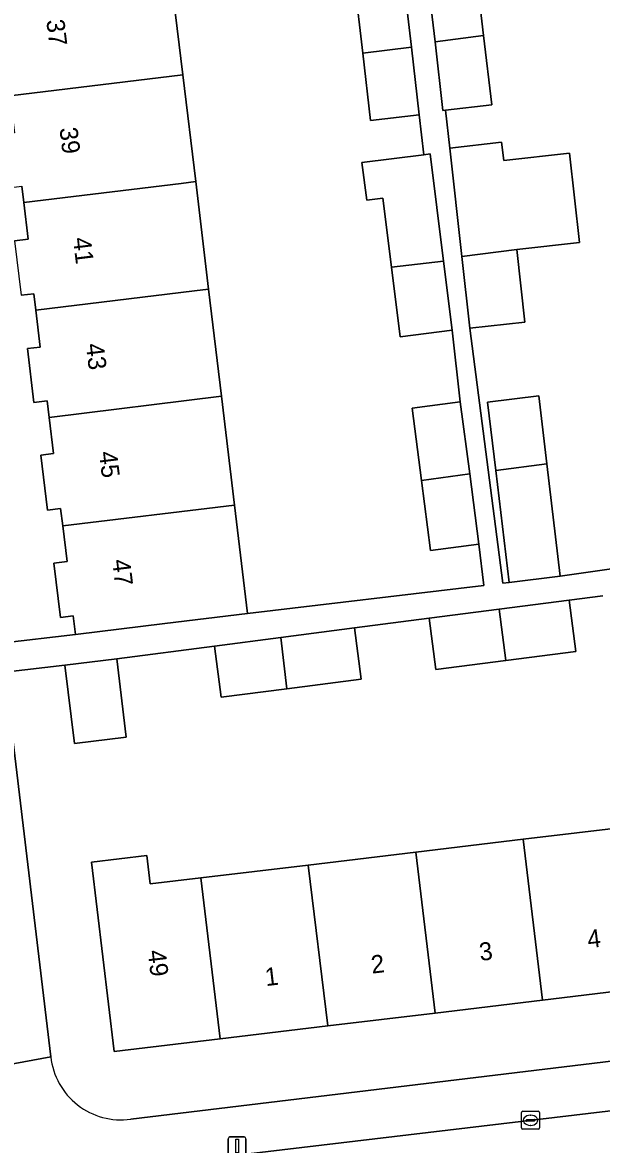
# Model space of a CAD drawing. Extents: x 162073 to 163043, y 381818 to 382561.
# Drawn here: x 162369.7 to 162401.9, y 382274.2 to 382336.5 of the extents above; entities that cross this region are included whole.
import ezdxf

# ---------------------------------------------------------------- set-up
doc = ezdxf.new("R2010")
doc.units = 0
for name, color, linetype in [('IMGEO_Erf', 7, 'Continuous'), ('IMGEO_Kolk', 7, 'Continuous'), ('IMGEO_Lichtmast', 7, 'Continuous'), ('IMGEO_Pand', 7, 'Continuous'), ('IMGEO_Pand_nummerreeks', 7, 'Continuous'), ('IMGEO_Rijbaan_lokaal_open', 7, 'Continuous'), ('IMGEO_Voetpad_open', 7, 'Continuous')]:
    doc.layers.add(name, color=color, linetype=linetype)

msp = doc.modelspace()

# ---------------------------------------------------------------- linework, layer by layer
at = {"layer": 'IMGEO_Erf'}
for points in [[(162377.93, 382339.707), (162378.661, 382333.63), (162379.376, 382327.691), (162380.094, 382321.725), (162380.812, 382315.761), (162381.539, 382309.721), (162382.266, 382303.683), (162395.394, 382305.251), (162395.121, 382307.54), (162392.437, 382307.188), (162391.926, 382311.092), (162391.4, 382315.112), (162394.084, 382315.463), (162393.629, 382319.438), (162390.736, 382319.076), (162390.254, 382322.937), (162389.773, 382326.778), (162388.882, 382326.667), (162388.62, 382328.759), (162392.065, 382329.19), (162391.807, 382331.41), (162389.102, 382331.095), (162388.667, 382334.839), (162388.208, 382338.784)], [(162394.934, 382339.654), (162395.38, 382335.82), (162395.828, 382331.966), (162393.266, 382331.668), (162393.5, 382329.559), (162396.383, 382329.879), (162396.496, 382328.861), (162400.162, 382329.268), (162400.712, 382324.311), (162397.226, 382323.924), (162397.674, 382319.883), (162394.611, 382319.544), (162396.447, 382305.373), (162396.794, 382305.418), (162396.053, 382311.634), (162395.598, 382315.442), (162398.445, 382315.782), (162398.895, 382312.007), (162399.641, 382305.758), (162409.908, 382307.23)], [(162369.315, 382324.397), (162370.066, 382324.487), (162369.82, 382326.528), (162369.711, 382327.436)], [(162368.571, 382302.036), (162372.693, 382302.53), (162372.568, 382303.563), (162371.86, 382303.478), (162371.498, 382306.484), (162372.226, 382306.572), (162371.987, 382308.558), (162371.87, 382309.528), (162371.134, 382309.439), (162370.767, 382312.491), (162371.471, 382312.576), (162371.228, 382314.591), (162371.117, 382315.513), (162370.382, 382315.425), (162370.023, 382318.413), (162370.74, 382318.499), (162370.492, 382320.556), (162370.383, 382321.461), (162369.678, 382321.376)], [(162401.998, 382304.672), (162400.13, 382304.43), (162400.498, 382301.588), (162396.611, 382301.085), (162392.723, 382300.582), (162392.355, 382303.424), (162388.204, 382302.886), (162388.572, 382300.044), (162384.451, 382299.511), (162380.797, 382299.038), (162380.429, 382301.88), (162374.991, 382301.173), (162375.516, 382296.818), (162372.632, 382296.471), (162372.108, 382300.826), (162368.764, 382300.425), (162371.326, 382279.053)], [(162375.763, 382275.582), (162422.862, 382281.273)]]:
    msp.add_lwpolyline(points, dxfattribs=at)
msp.add_lwpolyline([(162409.516, 382292.573), (162415.486, 382293.288), (162421.734, 382294.037), (162422.804, 382285.09), (162416.566, 382284.344), (162410.596, 382283.63), (162404.626, 382282.915), (162398.655, 382282.201), (162392.684, 382281.487), (162386.714, 382280.773), (162380.743, 382280.059), (162374.837, 382279.352), (162373.578, 382289.877), (162376.657, 382290.246), (162376.847, 382288.658), (162379.663, 382288.995), (162385.635, 382289.711), (162391.605, 382290.427), (162397.575, 382291.142), (162403.546, 382291.857)], close=True, dxfattribs=at)
msp.add_arc((162375.228, 382279.47), 3.924, 186.09755, 277.83135, dxfattribs=at)
at = {"layer": 'IMGEO_Kolk'}
for p, q in [((162397.487, 382275.098), (162397.487, 382275.95)), ((162397.562, 382276.024), (162398.414, 382276.024)), ((162398.488, 382275.95), (162398.488, 382275.098)), ((162397.746, 382275.518), (162397.746, 382275.53)), ((162398.184, 382275.481), (162397.786, 382275.481)), ((162397.789, 382275.567), (162398.187, 382275.567)), ((162397.998, 382275.244), (162397.973, 382275.244)), ((162397.975, 382275.804), (162398, 382275.804)), ((162398.23, 382275.53), (162398.23, 382275.518)), ((162398.414, 382275.024), (162397.562, 382275.024))]:
    msp.add_line(p, q, dxfattribs=at)
for points in [[(162397.487, 382275.098), (162397.487, 382275.95)], [(162397.562, 382276.024), (162398.414, 382276.024)], [(162398.488, 382275.95), (162398.488, 382275.098)], [(162398.414, 382275.024), (162397.562, 382275.024)]]:
    msp.add_lwpolyline(points, dxfattribs=at)
for centre, radius, start, end in [((162397.564, 382275.948), 0.0765, 91.55205, 178.44795), ((162397.564, 382275.948), 0.0765, 91.55205, 178.44795), ((162398.412, 382275.948), 0.0765, 1.55205, 88.44795), ((162398.412, 382275.948), 0.0765, 1.55205, 88.44795), ((162397.786, 382275.527), 0.0403, 85.87752, 175.75265), ((162397.783, 382275.517), 0.0366, 178.93798, 274.71019), ((162398.187, 382275.524), 0.043, 264.86636, 352.45326), ((162398.191, 382275.529), 0.0386, 1.73085, 96.63898), ((162397.564, 382275.1), 0.0765, 181.55205, 268.44795), ((162397.564, 382275.1), 0.0765, 181.55205, 268.44795), ((162398.412, 382275.1), 0.0765, 271.55205, 358.44795), ((162398.412, 382275.1), 0.0765, 271.55205, 358.44795)]:
    msp.add_arc(centre, radius, start, end, dxfattribs=at)
for centre, major_axis, ratio, start_param, end_param in [((162397.974, 382275.524), (-0.387, 0.002), 0.722429, 4.712389, 7.853982), ((162397.999, 382275.524), (-0.39, 0.002), 0.717154, 1.570796, 4.712389)]:
    msp.add_ellipse(centre, major_axis=major_axis, ratio=ratio, start_param=start_param, end_param=end_param, dxfattribs=at)
at = {"layer": 'IMGEO_Lichtmast'}
for p, q in [((162381.282, 382274.601), (162382.072, 382274.601)), ((162382.072, 382274.601), (162381.282, 382274.601)), ((162381.182, 382273.701), (162381.182, 382274.501)), ((162381.182, 382274.501), (162381.182, 382273.701)), ((162382.172, 382274.501), (162382.172, 382273.701)), ((162382.172, 382273.701), (162382.172, 382274.501))]:
    msp.add_line(p, q, dxfattribs=at)
msp.add_lwpolyline([(162381.602, 382274.476), (162381.752, 382274.476), (162381.752, 382273.726), (162381.602, 382273.726), (162381.602, 382274.476)], dxfattribs=at)
for centre, start, end in [((162381.282, 382274.501), 90, 180), ((162381.282, 382274.501), 90, 180), ((162382.072, 382274.501), 0, 90), ((162382.072, 382274.501), 360, 90)]:
    msp.add_arc(centre, 0.1, start, end, dxfattribs=at)
at = {"layer": 'IMGEO_Pand'}
for points in [[(162378.661, 382333.63), (162377.93, 382339.707), (162367.56, 382338.443), (162367.588, 382338.21), (162368.333, 382338.3), (162368.563, 382336.391), (162367.877, 382336.308), (162368.24, 382333.3), (162368.941, 382333.384), (162369.051, 382332.469)], [(162392.679, 382335.466), (162395.38, 382335.82), (162394.934, 382339.654), (162392.229, 382339.34)], [(162390.913, 382339.098), (162390.74, 382339.078), (162388.208, 382338.784), (162388.667, 382334.839), (162391.37, 382335.166)], [(162395.38, 382335.82), (162392.679, 382335.466), (162393.122, 382331.651), (162393.266, 382331.668), (162395.828, 382331.966)], [(162391.37, 382335.166), (162388.667, 382334.839), (162389.102, 382331.095), (162391.807, 382331.41)], [(162378.661, 382333.63), (162369.051, 382332.469), (162369.3, 382330.402), (162368.591, 382330.317), (162368.949, 382327.345), (162369.711, 382327.436), (162369.82, 382326.528), (162378.575, 382327.596), (162379.376, 382327.691)], [(162397.226, 382323.924), (162400.712, 382324.311), (162400.162, 382329.268), (162396.496, 382328.861), (162396.383, 382329.879), (162393.5, 382329.559), (162394.169, 382323.524)], [(162392.405, 382329.232), (162392.065, 382329.19), (162388.62, 382328.759), (162388.882, 382326.667), (162389.773, 382326.778), (162390.254, 382322.937), (162393.149, 382323.28)], [(162370.492, 382320.556), (162379.302, 382321.631), (162380.094, 382321.725), (162379.376, 382327.691), (162378.575, 382327.596), (162369.82, 382326.528), (162370.066, 382324.487), (162369.315, 382324.397), (162369.678, 382321.376), (162370.383, 382321.461)], [(162397.226, 382323.924), (162394.169, 382323.524), (162394.611, 382319.544), (162397.674, 382319.883)], [(162393.149, 382323.28), (162390.254, 382322.937), (162390.736, 382319.076), (162393.629, 382319.438)], [(162370.492, 382320.556), (162370.74, 382318.499), (162370.023, 382318.413), (162370.382, 382315.425), (162371.117, 382315.513), (162371.228, 382314.591), (162380.812, 382315.761), (162380.094, 382321.725), (162379.302, 382321.631)], [(162380.812, 382315.761), (162371.228, 382314.591), (162371.471, 382312.576), (162370.767, 382312.491), (162371.134, 382309.439), (162371.87, 382309.528), (162371.987, 382308.558), (162381.539, 382309.721)], [(162398.895, 382312.007), (162398.445, 382315.782), (162395.598, 382315.442), (162396.053, 382311.634)], [(162394.61, 382311.445), (162394.084, 382315.463), (162391.4, 382315.112), (162391.926, 382311.092)], [(162398.895, 382312.007), (162396.053, 382311.634), (162396.794, 382305.418), (162399.641, 382305.758)], [(162394.61, 382311.445), (162391.926, 382311.092), (162392.437, 382307.188), (162395.121, 382307.54)], [(162371.987, 382308.558), (162372.226, 382306.572), (162371.498, 382306.484), (162371.86, 382303.478), (162372.568, 382303.563), (162372.693, 382302.53), (162377.658, 382303.128), (162382.266, 382303.683), (162381.539, 382309.721)], [(162396.243, 382303.927), (162392.355, 382303.424), (162392.723, 382300.582), (162396.611, 382301.085)], [(162396.243, 382303.927), (162396.611, 382301.085), (162400.498, 382301.588), (162400.13, 382304.43)], [(162384.451, 382299.511), (162388.572, 382300.044), (162388.204, 382302.886), (162384.107, 382302.356)], [(162384.451, 382299.511), (162384.107, 382302.356), (162380.429, 382301.88), (162380.797, 382299.038)], [(162372.632, 382296.471), (162375.516, 382296.818), (162374.991, 382301.173), (162372.108, 382300.826)], [(162404.626, 382282.915), (162403.546, 382291.857), (162397.575, 382291.142), (162398.655, 382282.201)], [(162392.684, 382281.487), (162398.655, 382282.201), (162397.575, 382291.142), (162391.605, 382290.427)], [(162379.663, 382288.995), (162376.847, 382288.658), (162376.657, 382290.246), (162373.578, 382289.877), (162374.837, 382279.352), (162380.743, 382280.059)], [(162385.635, 382289.711), (162386.714, 382280.773), (162392.684, 382281.487), (162391.605, 382290.427)], [(162385.635, 382289.711), (162379.663, 382288.995), (162380.743, 382280.059), (162386.714, 382280.773)]]:
    msp.add_lwpolyline(points, close=True, dxfattribs=at)
at = {"layer": 'IMGEO_Rijbaan_lokaal_open'}
msp.add_lwpolyline([(162424.005, 382273.206), (162423.357, 382278.525), (162372.327, 382272.475), (162372.914, 382267.549), (162374.13, 382267.694), (162417.435, 382272.871), (162421.196, 382273.3)], dxfattribs=at)
at = {"layer": 'IMGEO_Voetpad_open'}
for points in [[(162390.913, 382339.098), (162391.37, 382335.166), (162391.807, 382331.41), (162392.065, 382329.19), (162392.405, 382329.232), (162393.149, 382323.28), (162393.629, 382319.438), (162394.084, 382315.463), (162394.61, 382311.445), (162395.121, 382307.54), (162395.394, 382305.251), (162382.266, 382303.683), (162377.658, 382303.128), (162372.693, 382302.53), (162368.571, 382302.036)], [(162409.908, 382307.23), (162399.641, 382305.758), (162396.794, 382305.418), (162396.447, 382305.373), (162394.611, 382319.544), (162394.169, 382323.524), (162393.5, 382329.559), (162393.266, 382331.668), (162393.122, 382331.651), (162392.679, 382335.466), (162392.229, 382339.34)], [(162368.764, 382300.425), (162372.108, 382300.826), (162374.991, 382301.173), (162380.429, 382301.88), (162384.107, 382302.356), (162388.204, 382302.886), (162392.355, 382303.424), (162396.243, 382303.927), (162400.13, 382304.43), (162401.998, 382304.672)], [(162367.454, 382281.495), (162367.807, 382278.409), (162371.326, 382279.053), (162368.764, 382300.425)], [(162423.357, 382278.525), (162422.862, 382281.273), (162375.763, 382275.582)], [(162371.326, 382279.053), (162367.807, 382278.409), (162368.042, 382276.425), (162369.691, 382262.527), (162378.585, 382263.179), (162374.62, 382266.209), (162374.23, 382266.507), (162374.163, 382267.252), (162374.13, 382267.694), (162372.914, 382267.549), (162372.327, 382272.475), (162423.357, 382278.525)]]:
    msp.add_lwpolyline(points, dxfattribs=at)
msp.add_arc((162375.228, 382279.47), 3.924, 186.09755, 277.83135, dxfattribs=at)

# ---------------------------------------------------------------- texts
at = {"layer": 'IMGEO_Pand_nummerreeks'}
for s, rotation, p in [('37', 276.94898, (162371.072, 382336.658)), ('39', 276.94898, (162371.804, 382330.658)), ('41', 276.94898, (162372.549, 382324.545)), ('43', 276.94898, (162373.266, 382318.656)), ('45', 276.94898, (162373.998, 382312.656)), ('47', 276.94898, (162374.729, 382306.655)), ('4', 6.70509, (162401.201, 382285.087)), ('3', 6.70509, (162395.191, 382284.381)), ('49', 276.82131, (162376.707, 382284.94)), ('2', 6.70509, (162389.179, 382283.674)), ('1', 6.70509, (162383.283, 382282.98))]:
    msp.add_text(s, height=1, rotation=rotation, dxfattribs=at).set_placement(p)

doc.saveas('drawing.dxf')
